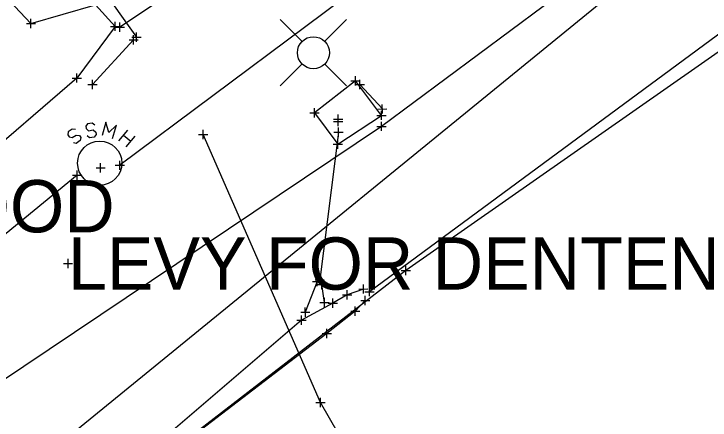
# Model space of a CAD drawing. Extents: x -1 to 1157254, y -1 to 2021979.
# Drawn here: x 1149880.9 to 1149976.9, y 2019353.5 to 2019409.5 of the extents above; entities that cross this region are included whole.
import ezdxf

# ---------------------------------------------------------------- set-up
doc = ezdxf.new("R2010")
doc.units = 0
for name, color, linetype in [('S_BUILDING_ANNOT', 7, 'Continuous'), ('S_CAL_CORNER_ANNOT', 7, 'Continuous'), ('S_CATCH_BASIN', 7, 'Continuous'), ('S_CONTOUR_ANNOT', 7, 'Continuous'), ('S_CONTOUR_MINOR', 7, 'Continuous'), ('S_CTL_TABLE', 7, 'Continuous'), ('S_DITCHLINE', 7, 'Continuous'), ('S_DRIVEWAY_ANNOT', 7, 'Continuous'), ('S_DROP_INLET', 7, 'Continuous'), ('S_DROP_INLET_ANNOT', 7, 'Continuous'), ('S_EDGE_BITUMINOUS', 7, 'Continuous'), ('S_EDGE_BITUMINOUS_ANNOT', 7, 'Continuous'), ('S_ELECTRIC_UTILITIES', 7, 'Continuous'), ('S_ELECTRIC_UTILITIES_ANNOT', 7, 'Continuous'), ('S_GATE', 7, 'Continuous')]:
    doc.layers.add(name, color=color, linetype=linetype)

msp = doc.modelspace()

# ---------------------------------------------------------------- linework, layer by layer
at = {"layer": 'S_BUILDING_ANNOT'}
for p, q in [((1149883.235, 2019407.527), (1149883.232, 2019408.8)), ((1149882.597, 2019408.162), (1149883.87, 2019408.165)), ((1149883.233, 2019408.163), (1149883.233, 2019408.163)), ((1149894.189, 2019407.77), (1149895.462, 2019407.773)), ((1149894.827, 2019407.135), (1149894.824, 2019408.408)), ((1149894.826, 2019407.771), (1149894.826, 2019407.771)), ((1149894.873, 2019407.653), (1149896.145, 2019407.656)), ((1149895.51, 2019407.018), (1149895.507, 2019408.291)), ((1149895.509, 2019407.654), (1149895.509, 2019407.654)), ((1149897.778, 2019405.642), (1149897.775, 2019406.915)), ((1149896.76, 2019405.898), (1149898.032, 2019405.901)), ((1149897.141, 2019406.277), (1149898.413, 2019406.28)), ((1149897.397, 2019405.263), (1149897.394, 2019406.536)), ((1149897.396, 2019405.899), (1149897.396, 2019405.899)), ((1149897.777, 2019406.278), (1149897.777, 2019406.278)), ((1149889.569, 2019400.014), (1149889.566, 2019401.287)), ((1149888.931, 2019400.649), (1149890.204, 2019400.652)), ((1149889.567, 2019400.65), (1149889.567, 2019400.65)), ((1149891.71, 2019399.124), (1149891.707, 2019400.396)), ((1149927.34, 2019400.27), (1149928.612, 2019400.273)), ((1149927.977, 2019399.635), (1149927.975, 2019400.907)), ((1149927.976, 2019400.271), (1149927.976, 2019400.271)), ((1149891.072, 2019399.759), (1149892.345, 2019399.762)), ((1149891.709, 2019399.76), (1149891.709, 2019399.76)), ((1149922.345, 2019395.209), (1149922.342, 2019396.481)), ((1149931.559, 2019394.867), (1149931.557, 2019396.139)), ((1149921.708, 2019395.844), (1149922.98, 2019395.846)), ((1149922.344, 2019395.845), (1149922.344, 2019395.845)), ((1149925.587, 2019394.015), (1149925.585, 2019395.287)), ((1149925.606, 2019394.336), (1149925.604, 2019395.608)), ((1149930.922, 2019395.502), (1149932.194, 2019395.504)), ((1149931.558, 2019395.503), (1149931.558, 2019395.503)), ((1149924.95, 2019394.65), (1149926.222, 2019394.652)), ((1149924.969, 2019394.971), (1149926.241, 2019394.973)), ((1149925.586, 2019394.651), (1149925.586, 2019394.651)), ((1149925.605, 2019394.972), (1149925.605, 2019394.972)), ((1149931.588, 2019393.348), (1149931.586, 2019394.62)), ((1149906.997, 2019392.226), (1149906.994, 2019393.498)), ((1149925.641, 2019392.565), (1149925.639, 2019393.837)), ((1149930.951, 2019393.983), (1149932.223, 2019393.985)), ((1149931.587, 2019393.984), (1149931.587, 2019393.984)), ((1149906.359, 2019392.861), (1149907.631, 2019392.863)), ((1149906.995, 2019392.862), (1149906.995, 2019392.862)), ((1149925.004, 2019393.2), (1149926.276, 2019393.202)), ((1149925.64, 2019393.201), (1149925.64, 2019393.201)), ((1149924.923, 2019391.523), (1149926.195, 2019391.525)), ((1149925.56, 2019390.888), (1149925.558, 2019392.16)), ((1149925.559, 2019391.524), (1149925.559, 2019391.524)), ((1149892.843, 2019387.643), (1149892.84, 2019388.915)), ((1149892.843, 2019387.643), (1149892.84, 2019388.915)), ((1149894.846, 2019388.621), (1149896.118, 2019388.624)), ((1149894.846, 2019388.621), (1149896.118, 2019388.624)), ((1149895.483, 2019387.987), (1149895.48, 2019389.259)), ((1149895.483, 2019387.987), (1149895.48, 2019389.259)), ((1149895.482, 2019388.623), (1149895.482, 2019388.623)), ((1149895.482, 2019388.623), (1149895.482, 2019388.623)), ((1149889.622, 2019386.61), (1149889.619, 2019387.882)), ((1149889.622, 2019386.61), (1149889.619, 2019387.882)), ((1149892.205, 2019388.277), (1149893.478, 2019388.28)), ((1149892.205, 2019388.277), (1149893.478, 2019388.28)), ((1149892.842, 2019388.279), (1149892.842, 2019388.279)), ((1149892.842, 2019388.279), (1149892.842, 2019388.279)), ((1149888.984, 2019387.244), (1149890.257, 2019387.247)), ((1149888.984, 2019387.244), (1149890.257, 2019387.247)), ((1149889.62, 2019387.246), (1149889.62, 2019387.246)), ((1149889.62, 2019387.246), (1149889.62, 2019387.246)), ((1149887.708, 2019375.084), (1149888.981, 2019375.087)), ((1149888.346, 2019374.449), (1149888.343, 2019375.722)), ((1149888.344, 2019375.085), (1149888.344, 2019375.085)), ((1149934.281, 2019374.108), (1149935.553, 2019374.111)), ((1149934.919, 2019373.473), (1149934.916, 2019374.746)), ((1149934.917, 2019374.109), (1149934.917, 2019374.109)), ((1149922.707, 2019371.949), (1149922.704, 2019373.221)), ((1149923.053, 2019372.178), (1149923.05, 2019373.45)), ((1149922.07, 2019372.584), (1149923.342, 2019372.587)), ((1149922.416, 2019372.813), (1149923.688, 2019372.816)), ((1149922.704, 2019372.185), (1149923.976, 2019372.188)), ((1149922.706, 2019372.585), (1149922.706, 2019372.585)), ((1149923.052, 2019372.814), (1149923.052, 2019372.814)), ((1149923.341, 2019371.55), (1149923.338, 2019372.822)), ((1149923.34, 2019372.186), (1149923.34, 2019372.186)), ((1149929.072, 2019370.936), (1149929.07, 2019372.208)), ((1149926.833, 2019370.147), (1149926.831, 2019371.419)), ((1149928.435, 2019371.571), (1149929.707, 2019371.574)), ((1149929.071, 2019371.572), (1149929.071, 2019371.572)), ((1149929.273, 2019371.197), (1149930.545, 2019371.199)), ((1149929.91, 2019370.562), (1149929.908, 2019371.834)), ((1149929.909, 2019371.198), (1149929.909, 2019371.198)), ((1149923.714, 2019369.069), (1149923.711, 2019370.341)), ((1149924.871, 2019368.991), (1149924.869, 2019370.263)), ((1149926.196, 2019370.782), (1149927.468, 2019370.784)), ((1149926.832, 2019370.783), (1149926.832, 2019370.783)), ((1149929.34, 2019369.36), (1149929.338, 2019370.632)), ((1149923.077, 2019369.704), (1149924.349, 2019369.706)), ((1149923.713, 2019369.705), (1149923.713, 2019369.705)), ((1149924.234, 2019369.626), (1149925.506, 2019369.628)), ((1149924.87, 2019369.627), (1149924.87, 2019369.627)), ((1149928.703, 2019369.995), (1149929.975, 2019369.997)), ((1149929.339, 2019369.996), (1149929.339, 2019369.996)), ((1149920.432, 2019368.377), (1149921.705, 2019368.379)), ((1149921.07, 2019367.742), (1149921.067, 2019369.014)), ((1149921.069, 2019368.378), (1149921.069, 2019368.378)), ((1149927.324, 2019368.515), (1149928.596, 2019368.517)), ((1149927.961, 2019367.88), (1149927.959, 2019369.152)), ((1149927.96, 2019368.516), (1149927.96, 2019368.516)), ((1149920.558, 2019366.631), (1149920.555, 2019367.903)), ((1149919.92, 2019367.266), (1149921.193, 2019367.268)), ((1149920.557, 2019367.267), (1149920.557, 2019367.267)), ((1149923.403, 2019365.432), (1149924.675, 2019365.434)), ((1149924.04, 2019364.797), (1149924.037, 2019366.069)), ((1149924.039, 2019365.433), (1149924.039, 2019365.433)), ((1149922.535, 2019355.94), (1149923.807, 2019355.943)), ((1149923.172, 2019355.305), (1149923.169, 2019356.578)), ((1149923.171, 2019355.942), (1149923.171, 2019355.942))]:
    msp.add_line(p, q, dxfattribs=at)
at = {"layer": 'S_CAL_CORNER_ANNOT'}
msp.add_lwpolyline([(1149944.613, 2019319.069), (1149938.438, 2019329.36), (1149923.171, 2019355.942), (1149906.995, 2019392.862)], dxfattribs=at)
at = {"layer": 'S_CATCH_BASIN'}
for p, q in [((1149920.584, 2019405.719), (1149917.602, 2019408.702)), ((1149923.761, 2019405.719), (1149926.743, 2019408.702)), ((1149920.584, 2019402.543), (1149917.602, 2019399.56)), ((1149923.761, 2019402.543), (1149926.743, 2019399.56))]:
    msp.add_line(p, q, dxfattribs=at)
msp.add_circle((1149922.181, 2019404.139), 2.207, dxfattribs=at)
at = {"layer": 'S_CONTOUR_ANNOT'}
for points in [[(1150857.081, 2020031.73), (1150832.219, 2020016.434), (1150747.373, 2019963.084), (1150692.94, 2019929.629), (1150639.49, 2019892.999), (1150583.901, 2019856.956), (1150484.247, 2019790.85), (1150433.081, 2019750.74), (1150355.801, 2019695.653), (1150341.284, 2019681.727), (1150287.943, 2019641.182), (1150216.413, 2019587.253), (1150034.404, 2019445.878), (1149979.984, 2019405.596), (1149934.917, 2019374.109), (1149784.558, 2019258.118)], [(1150776.076, 2020000.057), (1150711.77, 2019956.258), (1150627.272, 2019900.658), (1150578.771, 2019864.961), (1150479.116, 2019798.677), (1150423.47, 2019764.157), (1150358.501, 2019722.728), (1150313.965, 2019690.006), (1150273.946, 2019661.03), (1150225.644, 2019623.265), (1150033.499, 2019468.903), (1149971.689, 2019423.78), (1149931.587, 2019393.984), (1149688.417, 2019230.924)]]:
    msp.add_lwpolyline(points, dxfattribs=at)
at = {"layer": 'S_CONTOUR_MINOR'}
for p, q in [((1149888.929, 2019393.61), (1149888.387, 2019393.222)), ((1149889.355, 2019393.532), (1149888.929, 2019393.61)), ((1149895.359, 2019391.983), (1149896.598, 2019393.455)), ((1149888.387, 2019393.222), (1149888.309, 2019392.835)), ((1149888.309, 2019392.835), (1149888.503, 2019392.564)), ((1149888.503, 2019392.564), (1149888.929, 2019392.448)), ((1149888.929, 2019392.448), (1149889.471, 2019392.796)), ((1149889.471, 2019392.796), (1149889.936, 2019392.719)), ((1149889.936, 2019392.719), (1149890.091, 2019392.448)), ((1149890.091, 2019392.448), (1149890.013, 2019392.021)), ((1149896.017, 2019392.757), (1149896.986, 2019391.944)), ((1149897.567, 2019392.641), (1149896.327, 2019391.169)), ((1149889.471, 2019391.634), (1149889.084, 2019391.712)), ((1149890.013, 2019392.021), (1149889.471, 2019391.634))]:
    msp.add_line(p, q, dxfattribs=at)
for points in [[(1150216.083, 2019627.58), (1149895.482, 2019388.623)], [(1149892.028, 2019394.152), (1149891.679, 2019394.423), (1149891.02, 2019394.346), (1149890.788, 2019393.997), (1149890.827, 2019393.687), (1149891.175, 2019393.377), (1149891.795, 2019393.493), (1149892.182, 2019393.184), (1149892.221, 2019392.874), (1149891.95, 2019392.486), (1149891.33, 2019392.409), (1149890.982, 2019392.68)], [(1149894.468, 2019392.293), (1149895.01, 2019394.152), (1149893.964, 2019393.145), (1149893.577, 2019394.578), (1149893.035, 2019392.719)], [(1149889.62, 2019387.246), (1149496.684, 2019064.616)]]:
    msp.add_lwpolyline(points, dxfattribs=at)
msp.add_circle((1149892.712, 2019388.921), 3.047, dxfattribs=at)
at = {"layer": 'S_CTL_TABLE'}
for p, q in [((1149928.607, 2019399.117), (1149928.605, 2019400.389)), ((1149927.97, 2019399.752), (1149929.242, 2019399.755)), ((1149928.606, 2019399.753), (1149928.606, 2019399.753)), ((1149931.052, 2019396.379), (1149932.324, 2019396.381)), ((1149931.689, 2019395.744), (1149931.687, 2019397.016)), ((1149931.688, 2019396.38), (1149931.688, 2019396.38))]:
    msp.add_line(p, q, dxfattribs=at)
at = {"layer": 'S_DITCHLINE'}
for points in [[(1149953.488, 2019446.227), (1149895.509, 2019407.654)], [(1149925.64, 2019393.201), (1149923.052, 2019372.814)]]:
    msp.add_lwpolyline(points, dxfattribs=at)
at = {"layer": 'S_DRIVEWAY_ANNOT'}
for points in [[(1149861.938, 2019435.657), (1149872.829, 2019419.202), (1149883.233, 2019408.163), (1149892.157, 2019410.754), (1149894.826, 2019407.771), (1149889.567, 2019400.65), (1149875.13, 2019388.23), (1149859.334, 2019370.679), (1149852.846, 2019375.884), (1149847.97, 2019397.873), (1149843.616, 2019425.468)], [(1149922.706, 2019372.585), (1149921.069, 2019368.378)], [(1149923.713, 2019369.705), (1149923.34, 2019372.186)], [(1149929.071, 2019371.572), (1149926.832, 2019370.783), (1149924.87, 2019369.627), (1149920.557, 2019367.267), (1149901.871, 2019351.271), (1149870.545, 2019327.888), (1149847.215, 2019310.635), (1149842.524, 2019307.27), (1149841.622, 2019311.869), (1149841.416, 2019313.955), (1149840.473, 2019314.177), (1149839.429, 2019312.65), (1149839.246, 2019309.043), (1149838.893, 2019304.601), (1149824.224, 2019294.21), (1149817.722, 2019289.954)], [(1149929.339, 2019369.996), (1149927.96, 2019368.516), (1149924.039, 2019365.433), (1149903.015, 2019349.368), (1149871.283, 2019326.145), (1149848.282, 2019308.566), (1149838.518, 2019301.213), (1149825.442, 2019291.668), (1149818.397, 2019288.893)]]:
    msp.add_lwpolyline(points, dxfattribs=at)
at = {"layer": 'S_DROP_INLET'}
msp.add_lwpolyline([(1150343.794, 2019722.309), (1149825.672, 2019300.101)], dxfattribs=at)
at = {"layer": 'S_DROP_INLET_ANNOT'}
msp.add_lwpolyline([(1149981.578, 2019409.288), (1149929.909, 2019371.198)], dxfattribs=at)
at = {"layer": 'S_EDGE_BITUMINOUS'}
msp.add_lwpolyline([(1149897.396, 2019405.899), (1149891.709, 2019399.76)], dxfattribs=at)
at = {"layer": 'S_EDGE_BITUMINOUS_ANNOT'}
msp.add_lwpolyline([(1149928.606, 2019399.753), (1149931.688, 2019396.38)], dxfattribs=at)
at = {"layer": 'S_ELECTRIC_UTILITIES'}
msp.add_lwpolyline([(1149931.558, 2019395.503), (1149927.976, 2019400.271), (1149922.344, 2019395.845), (1149925.559, 2019391.524)], close=True, dxfattribs=at)
at = {"layer": 'S_ELECTRIC_UTILITIES_ANNOT'}
msp.add_lwpolyline([(1149892.621, 2019413.561), (1149897.777, 2019406.278)], dxfattribs=at)

# ---------------------------------------------------------------- texts
at = {"layer": 'S_GATE'}
for s, p in [("4' CHN LNK GOOD", (1149810.552, 2019379.381)), ('LEVY FOR DENTENTION POND', (1149888.344, 2019371.485))]:
    msp.add_text(s, height=7.2, dxfattribs=at).set_placement(p)

doc.saveas('drawing.dxf')
